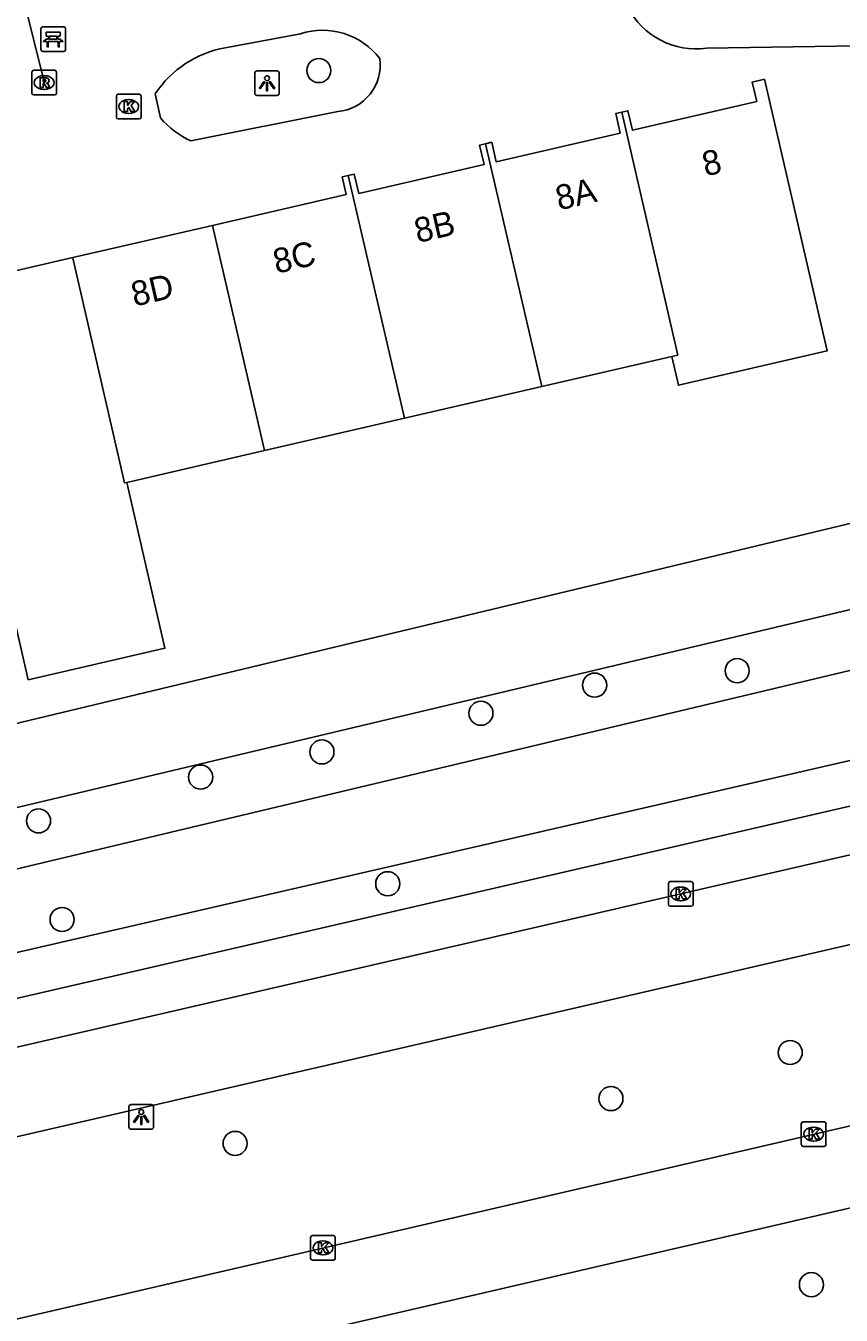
# Model space of a CAD drawing. Extents: x 156414 to 157775, y 382335 to 383765.
# Drawn here: x 157188 to 157221, y 383040.9 to 383093.2 of the extents above; entities that cross this region are included whole.
import ezdxf

# ---------------------------------------------------------------- set-up
doc = ezdxf.new("R2010")
doc.units = 0
for name, color, linetype in [('IMGEO_Bank', 7, 'Continuous'), ('IMGEO_Boom', 7, 'Continuous'), ('IMGEO_Duiker', 7, 'Continuous'), ('IMGEO_Fietspad_gesloten', 7, 'Continuous'), ('IMGEO_Grasland_agrarisch', 7, 'Continuous'), ('IMGEO_Groenvoorziening', 7, 'Continuous'), ('IMGEO_Kolk', 7, 'Continuous'), ('IMGEO_Lichtpunt', 7, 'Continuous'), ('IMGEO_Pand', 7, 'Continuous'), ('IMGEO_Pand_nummerreeks', 7, 'Continuous'), ('IMGEO_Rijbaan_regionaal_gesloten', 7, 'Continuous'), ('IMGEO_Rioolput', 7, 'Continuous'), ('IMGEO_Voetpad_open', 7, 'Continuous')]:
    doc.layers.add(name, color=color, linetype=linetype)

msp = doc.modelspace()

# ---------------------------------------------------------------- linework, layer by layer
at = {"layer": 'IMGEO_Bank'}
for p, q in [((157188.572, 383092.206), (157188.572, 383093.047)), ((157188.572, 383093.047), (157188.572, 383092.206)), ((157188.647, 383093.131), (157189.488, 383093.131)), ((157189.488, 383093.131), (157188.647, 383093.131)), ((157189.572, 383093.056), (157189.572, 383092.215)), ((157189.572, 383092.215), (157189.572, 383093.056)), ((157189.269, 383092.529), (157188.876, 383092.529)), ((157188.881, 383092.637), (157188.881, 383092.743)), ((157188.925, 383092.743), (157188.925, 383092.637)), ((157189.213, 383092.749), (157188.931, 383092.749)), ((157188.931, 383092.631), (157189.213, 383092.631)), ((157189.219, 383092.637), (157189.219, 383092.743)), ((157189.263, 383092.743), (157189.263, 383092.637)), ((157189.497, 383092.131), (157188.656, 383092.131)), ((157188.656, 383092.131), (157189.497, 383092.131))]:
    msp.add_line(p, q, dxfattribs=at)
for points in [[(157188.875, 383092.749), (157188.789, 383092.749), (157188.789, 383092.91), (157189.352, 383092.91), (157189.352, 383092.749), (157189.269, 383092.749)], [(157188.819, 383092.529), (157188.677, 383092.529), (157188.789, 383092.631), (157188.875, 383092.631)], [(157188.869, 383092.522), (157188.869, 383092.315), (157188.826, 383092.315), (157188.826, 383092.522)], [(157189.269, 383092.631), (157189.352, 383092.631), (157189.464, 383092.529), (157189.325, 383092.529)], [(157189.319, 383092.522), (157189.319, 383092.315), (157189.275, 383092.315), (157189.275, 383092.522)]]:
    msp.add_lwpolyline(points, dxfattribs=at)
for centre, radius, start, end in [((157188.65, 383093.053), 0.0779, 92.4484, 184.2845), ((157188.65, 383093.053), 0.0779, 92.4484, 184.2845), ((157189.494, 383093.053), 0.0779, 2.4484, 94.2845), ((157189.494, 383093.053), 0.0779, 2.4484, 94.2845), ((157188.819, 383092.522), 0.00671, 2.8957, 87.1043), ((157188.876, 383092.522), 0.00671, 92.8957, 177.1043), ((157188.874, 383092.742), 0.00671, 2.8957, 87.1043), ((157188.874, 383092.638), 0.00671, 272.8957, 357.1043), ((157188.931, 383092.742), 0.00671, 92.8957, 177.1043), ((157188.931, 383092.638), 0.00671, 182.8957, 267.1043), ((157189.213, 383092.742), 0.00671, 2.8957, 87.1043), ((157189.213, 383092.638), 0.00671, 272.8957, 357.1043), ((157189.27, 383092.742), 0.00671, 92.8957, 177.1043), ((157189.27, 383092.638), 0.00671, 182.8957, 267.1043), ((157189.268, 383092.522), 0.00671, 2.8957, 87.1043), ((157189.325, 383092.522), 0.00671, 92.8957, 177.1043), ((157188.65, 383092.209), 0.0779, 182.4484, 274.2845), ((157188.65, 383092.209), 0.0779, 182.4484, 274.2845), ((157189.494, 383092.209), 0.0779, 272.4484, 4.2845), ((157189.494, 383092.209), 0.0779, 272.4484, 4.2845)]:
    msp.add_arc(centre, radius, start, end, dxfattribs=at)
at = {"layer": 'IMGEO_Boom'}
for centre in [(157199.85, 383091.353), (157216.825, 383067.012), (157211.041, 383066.426), (157206.427, 383065.286), (157199.975, 383063.718), (157195.053, 383062.697), (157188.476, 383060.921), (157202.645, 383058.371), (157189.431, 383056.92), (157218.977, 383051.525), (157211.703, 383049.657), (157196.453, 383047.838), (157219.837, 383042.109)]:
    msp.add_circle(centre, 0.489, dxfattribs=at)
at = {"layer": 'IMGEO_Duiker'}
msp.add_lwpolyline([(157181.367, 383120.442), (157182.309, 383116.646), (157187.13, 383097.23), (157187.878, 383094.218), (157188.715, 383090.845)], dxfattribs=at)
at = {"layer": 'IMGEO_Fietspad_gesloten'}
for points in [[(157346.382, 383088.468), (157330.561, 383084.833), (157327.788, 383084.187), (157301.826, 383078.134), (157273.05, 383071.462), (157243.302, 383064.59), (157214.533, 383057.957), (157184.84, 383051.1), (157156.104, 383044.505), (157143.182, 383041.477)], [(157146.809, 383038.714), (157252.088, 383062.977), (157322.818, 383079.421), (157347.135, 383085.108)]]:
    msp.add_lwpolyline(points, dxfattribs=at)
at = {"layer": 'IMGEO_Grasland_agrarisch'}
for points in [[(157196.048, 383092.275), (157199.1, 383092.841)], [(157222.616, 383092.366), (157215.581, 383092.266)], [(157193.419, 383089.432), (157193.214, 383090.413)], [(157200.616, 383089.687), (157194.66, 383088.503)], [(157147.818, 383055.335), (157251.837, 383080.286)], [(157258.253, 383071.858), (157150.143, 383046.956)]]:
    msp.add_lwpolyline(points, dxfattribs=at)
for centre, radius, start, end in [((157215.15, 383095.329), 3.093, 207.0535, 278.0181), ((157200.005, 383090.07), 2.916, 37.3419, 108.0857), ((157196.802, 383088.039), 4.302, 100.0958, 146.5158), ((157200.435, 383091.584), 1.905, 275.4633, 7.6667), ((157196.221, 383091.881), 3.722, 221.1609, 245.2028)]:
    msp.add_arc(centre, radius, start, end, dxfattribs=at)
at = {"layer": 'IMGEO_Groenvoorziening'}
for points in [[(157150.693, 383052.704), (157250.749, 383076.455)], [(157251.542, 383074.197), (157151.317, 383050.338)]]:
    msp.add_lwpolyline(points, dxfattribs=at)
at = {"layer": 'IMGEO_Kolk'}
for p, q in [((157191.636, 383089.468), (157191.636, 383090.32)), ((157191.711, 383090.394), (157192.563, 383090.394)), ((157192.124, 383090.174), (157192.149, 383090.174)), ((157192.637, 383090.32), (157192.637, 383089.468)), ((157192.563, 383089.394), (157191.711, 383089.394)), ((157192.147, 383089.614), (157192.122, 383089.614)), ((157214.032, 383057.531), (157214.032, 383058.383)), ((157214.107, 383058.457), (157214.959, 383058.457)), ((157215.033, 383058.383), (157215.033, 383057.531)), ((157214.52, 383058.237), (157214.545, 383058.237)), ((157214.959, 383057.457), (157214.107, 383057.457)), ((157214.543, 383057.677), (157214.518, 383057.677)), ((157219.428, 383047.789), (157219.428, 383048.641)), ((157219.503, 383048.715), (157220.355, 383048.715)), ((157219.916, 383048.495), (157219.941, 383048.495)), ((157220.429, 383048.641), (157220.429, 383047.789)), ((157219.939, 383047.935), (157219.914, 383047.935)), ((157220.355, 383047.715), (157219.503, 383047.715)), ((157199.517, 383043.176), (157199.517, 383044.028)), ((157199.592, 383044.102), (157200.444, 383044.102)), ((157200.005, 383043.882), (157200.03, 383043.882)), ((157200.518, 383044.028), (157200.518, 383043.176)), ((157200.444, 383043.102), (157199.592, 383043.102)), ((157200.028, 383043.322), (157200.003, 383043.322))]:
    msp.add_line(p, q, dxfattribs=at)
for points in [[(157191.636, 383089.468), (157191.636, 383090.32)], [(157191.711, 383090.394), (157192.563, 383090.394)], [(157192.637, 383090.32), (157192.637, 383089.468)], [(157191.957, 383090.094), (157192.08, 383090.094), (157192.08, 383089.943), (157192.21, 383090.094), (157192.374, 383090.094), (157192.228, 383089.943), (157192.381, 383089.694), (157192.229, 383089.694), (157192.144, 383089.858), (157192.08, 383089.791), (157192.08, 383089.694), (157191.957, 383089.694), (157191.957, 383090.094)], [(157192.563, 383089.394), (157191.711, 383089.394)], [(157214.032, 383057.531), (157214.032, 383058.383)], [(157214.107, 383058.457), (157214.959, 383058.457)], [(157215.033, 383058.383), (157215.033, 383057.531)], [(157214.353, 383058.157), (157214.476, 383058.157), (157214.476, 383058.006), (157214.606, 383058.157), (157214.77, 383058.157), (157214.624, 383058.006), (157214.777, 383057.757), (157214.625, 383057.757), (157214.54, 383057.921), (157214.476, 383057.854), (157214.476, 383057.757), (157214.353, 383057.757), (157214.353, 383058.157)], [(157214.959, 383057.457), (157214.107, 383057.457)], [(157219.428, 383047.789), (157219.428, 383048.641)], [(157219.503, 383048.715), (157220.355, 383048.715)], [(157219.749, 383048.415), (157219.872, 383048.415), (157219.872, 383048.264), (157220.002, 383048.415), (157220.166, 383048.415), (157220.02, 383048.264), (157220.173, 383048.015), (157220.021, 383048.015), (157219.936, 383048.179), (157219.872, 383048.112), (157219.872, 383048.015), (157219.749, 383048.015), (157219.749, 383048.415)], [(157220.429, 383048.641), (157220.429, 383047.789)], [(157220.355, 383047.715), (157219.503, 383047.715)], [(157199.517, 383043.176), (157199.517, 383044.028)], [(157199.592, 383044.102), (157200.444, 383044.102)], [(157199.838, 383043.802), (157199.961, 383043.802), (157199.961, 383043.651), (157200.091, 383043.802), (157200.255, 383043.802), (157200.109, 383043.651), (157200.262, 383043.402), (157200.11, 383043.402), (157200.025, 383043.566), (157199.961, 383043.499), (157199.961, 383043.402), (157199.838, 383043.402), (157199.838, 383043.802)], [(157200.518, 383044.028), (157200.518, 383043.176)], [(157200.444, 383043.102), (157199.592, 383043.102)]]:
    msp.add_lwpolyline(points, dxfattribs=at)
for centre, start, end in [((157191.713, 383090.318), 91.552, 178.448), ((157191.713, 383090.318), 91.552, 178.448), ((157192.561, 383090.318), 1.552, 88.448), ((157192.561, 383090.318), 1.552, 88.448), ((157191.713, 383089.47), 181.552, 268.448), ((157191.713, 383089.47), 181.552, 268.448), ((157192.561, 383089.47), 271.552, 358.448), ((157192.561, 383089.47), 271.552, 358.448), ((157214.109, 383058.381), 91.552, 178.448), ((157214.109, 383058.381), 91.552, 178.448), ((157214.957, 383058.381), 1.552, 88.448), ((157214.957, 383058.381), 1.552, 88.448), ((157214.109, 383057.533), 181.552, 268.448), ((157214.109, 383057.533), 181.552, 268.448), ((157214.957, 383057.533), 271.552, 358.448), ((157214.957, 383057.533), 271.552, 358.448), ((157219.505, 383048.639), 91.552, 178.448), ((157219.505, 383048.639), 91.552, 178.448), ((157220.353, 383048.639), 1.552, 88.448), ((157220.353, 383048.639), 1.552, 88.448), ((157219.505, 383047.791), 181.552, 268.448), ((157219.505, 383047.791), 181.552, 268.448), ((157220.353, 383047.791), 271.552, 358.448), ((157220.353, 383047.791), 271.552, 358.448), ((157199.594, 383044.026), 91.552, 178.448), ((157199.594, 383044.026), 91.552, 178.448), ((157200.442, 383044.026), 1.552, 88.448), ((157200.442, 383044.026), 1.552, 88.448), ((157199.594, 383043.178), 181.552, 268.448), ((157199.594, 383043.178), 181.552, 268.448), ((157200.442, 383043.178), 271.552, 358.448), ((157200.442, 383043.178), 271.552, 358.448)]:
    msp.add_arc(centre, 0.0765, start, end, dxfattribs=at)
for centre, major_axis, ratio, start_param, end_param in [((157192.123, 383089.894), (-0.387, 0.002), 0.722429, 4.712389, 7.853982), ((157192.148, 383089.894), (-0.39, 0.002), 0.717154, 1.570796, 4.712389), ((157214.519, 383057.957), (-0.387, 0.002), 0.722429, 4.712389, 7.853982), ((157214.544, 383057.957), (-0.39, 0.002), 0.717154, 1.570796, 4.712389), ((157219.915, 383048.215), (-0.387, 0.002), 0.722429, 4.712389, 7.853982), ((157219.94, 383048.215), (-0.39, 0.002), 0.717154, 1.570796, 4.712389), ((157200.004, 383043.602), (-0.387, 0.002), 0.722429, 4.712389, 7.853982), ((157200.029, 383043.602), (-0.39, 0.002), 0.717154, 1.570796, 4.712389)]:
    msp.add_ellipse(centre, major_axis=major_axis, ratio=ratio, start_param=start_param, end_param=end_param, dxfattribs=at)
at = {"layer": 'IMGEO_Lichtpunt'}
for p, q in [((157197.25, 383091.244), (157197.25, 383090.437)), ((157197.25, 383091.244), (157197.25, 383090.437)), ((157198.152, 383091.339), (157197.344, 383091.339)), ((157198.152, 383091.339), (157197.344, 383091.339)), ((157198.246, 383090.437), (157198.246, 383091.244)), ((157198.246, 383090.437), (157198.246, 383091.244)), ((157197.344, 383090.343), (157198.152, 383090.343)), ((157197.344, 383090.343), (157198.152, 383090.343)), ((157193.047, 383049.411), (157192.239, 383049.411)), ((157193.047, 383049.411), (157192.239, 383049.411)), ((157192.145, 383049.316), (157192.145, 383048.509)), ((157192.145, 383049.316), (157192.145, 383048.509)), ((157193.141, 383048.509), (157193.141, 383049.316)), ((157193.141, 383048.509), (157193.141, 383049.316)), ((157192.239, 383048.415), (157193.047, 383048.415)), ((157192.239, 383048.415), (157193.047, 383048.415))]:
    msp.add_line(p, q, dxfattribs=at)
for points in [[(157197.624, 383090.908), (157197.663, 383090.88), (157197.475, 383090.618), (157197.437, 383090.645), (157197.624, 383090.908)], [(157197.726, 383090.86), (157197.773, 383090.86), (157197.773, 383090.538), (157197.726, 383090.538), (157197.726, 383090.86)], [(157197.836, 383090.88), (157197.874, 383090.907), (157198.061, 383090.645), (157198.022, 383090.617), (157197.836, 383090.88)], [(157192.519, 383048.98), (157192.558, 383048.952), (157192.37, 383048.69), (157192.332, 383048.717), (157192.519, 383048.98)], [(157192.621, 383048.932), (157192.668, 383048.932), (157192.668, 383048.61), (157192.621, 383048.61), (157192.621, 383048.932)], [(157192.731, 383048.952), (157192.769, 383048.979), (157192.956, 383048.717), (157192.917, 383048.689), (157192.731, 383048.952)]]:
    msp.add_lwpolyline(points, dxfattribs=at)
for centre in [(157197.749, 383091.042), (157192.644, 383049.114)]:
    msp.add_circle(centre, 0.0994, dxfattribs=at)
for centre, start, end in [((157197.344, 383091.244), 90, 180), ((157197.344, 383091.244), 90, 180), ((157198.152, 383091.244), 0, 90), ((157198.152, 383091.244), 0, 90), ((157197.344, 383090.437), 180, 270), ((157197.344, 383090.437), 180, 270), ((157198.152, 383090.437), 270, 0), ((157198.152, 383090.437), 270, 360), ((157192.239, 383049.316), 90, 180), ((157192.239, 383049.316), 90, 180), ((157193.047, 383049.316), 0, 90), ((157193.047, 383049.316), 0, 90), ((157192.239, 383048.509), 180, 270), ((157192.239, 383048.509), 180, 270), ((157193.047, 383048.509), 270, 0), ((157193.047, 383048.509), 270, 360)]:
    msp.add_arc(centre, 0.0946, start, end, dxfattribs=at)
at = {"layer": 'IMGEO_Pand'}
for points in [[(157212.144, 383089.664), (157212.391, 383089.721), (157212.573, 383088.936), (157217.619, 383090.103), (157217.438, 383090.888), (157217.929, 383091.002), (157220.474, 383079.984), (157214.444, 383078.587), (157214.177, 383079.759)], [(157206.617, 383088.386), (157206.863, 383088.443), (157207.045, 383087.657), (157212.078, 383088.821), (157211.896, 383089.607), (157212.144, 383089.664)], [(157214.177, 383079.759), (157214.412, 383079.813), (157212.144, 383089.664)], [(157201.044, 383087.097), (157201.29, 383087.154), (157201.472, 383086.369), (157206.552, 383087.543), (157206.37, 383088.329), (157206.617, 383088.386)], [(157208.894, 383078.538), (157206.617, 383088.386)], [(157195.535, 383085.076), (157200.963, 383086.329), (157200.798, 383087.04), (157201.044, 383087.097)], [(157201.044, 383087.097), (157203.325, 383077.251)], [(157189.861, 383083.766), (157195.535, 383085.076)], [(157195.535, 383085.076), (157197.644, 383075.938)], [(157184.491, 383082.526), (157189.861, 383083.766)], [(157189.861, 383083.766), (157189.877, 383083.697), (157191.97, 383074.627), (157192.053, 383074.646)], [(157214.177, 383079.759), (157208.894, 383078.538)], [(157208.894, 383078.538), (157203.325, 383077.251)], [(157203.325, 383077.251), (157197.644, 383075.938)], [(157192.053, 383074.646), (157193.606, 383067.925), (157188.061, 383066.643), (157185.955, 383075.782)], [(157197.644, 383075.938), (157192.053, 383074.646)]]:
    msp.add_lwpolyline(points, dxfattribs=at)
at = {"layer": 'IMGEO_Rijbaan_regionaal_gesloten'}
for points in [[(157150.615, 383032.201), (157153.136, 383032.737), (157250.826, 383055.368), (157295.594, 383067.589), (157303.756, 383069.649), (157324.8, 383074.573), (157347.885, 383079.898)], [(157349.498, 383073.507), (157325.583, 383068.017), (157303.131, 383062.83), (157247.292, 383051.212), (157175.196, 383034.518), (157151.323, 383029.012)]]:
    msp.add_lwpolyline(points, dxfattribs=at)
at = {"layer": 'IMGEO_Rioolput'}
for p, q in [((157188.204, 383090.439), (157188.204, 383091.291)), ((157188.279, 383091.365), (157189.131, 383091.365)), ((157189.205, 383091.291), (157189.205, 383090.439)), ((157188.692, 383091.145), (157188.717, 383091.145)), ((157189.131, 383090.365), (157188.279, 383090.365)), ((157188.715, 383090.585), (157188.69, 383090.585))]:
    msp.add_line(p, q, dxfattribs=at)
for points in [[(157188.204, 383090.439), (157188.204, 383091.291)], [(157188.279, 383091.365), (157189.131, 383091.365)], [(157189.205, 383091.291), (157189.205, 383090.439)], [(157188.793, 383091.063), (157188.541, 383091.065), (157188.541, 383090.665)], [(157188.541, 383090.665), (157188.665, 383090.665), (157188.665, 383090.827), (157188.676, 383090.827)], [(157188.719, 383090.984), (157188.665, 383090.984), (157188.665, 383090.903)], [(157188.665, 383090.903), (157188.717, 383090.903)], [(157188.723, 383090.798), (157188.794, 383090.665), (157188.934, 383090.665), (157188.869, 383090.791)], [(157189.131, 383090.365), (157188.279, 383090.365)]]:
    msp.add_lwpolyline(points, dxfattribs=at)
for centre, radius, start, end in [((157188.281, 383091.289), 0.0765, 91.552, 178.448), ((157188.281, 383091.289), 0.0765, 91.552, 178.448), ((157189.129, 383091.289), 0.0765, 1.552, 88.448), ((157189.129, 383091.289), 0.0765, 1.552, 88.448), ((157188.675, 383090.774), 0.0533, 26.0293, 88.6989), ((157188.701, 383091.092), 0.19, 274.7715, 282.9687), ((157188.725, 383090.888), 0.0964, 77.0061, 93.1865), ((157188.739, 383090.945), 0.0378, 276.6634, 79.6772), ((157188.792, 383090.953), 0.109, 350.3612, 89.416), ((157188.79, 383090.953), 0.112, 277.5842, 350.9817), ((157188.774, 383090.738), 0.108, 29.5134, 73.7905), ((157188.281, 383090.441), 0.0765, 181.552, 268.448), ((157188.281, 383090.441), 0.0765, 181.552, 268.448), ((157189.129, 383090.441), 0.0765, 271.552, 358.448), ((157189.129, 383090.441), 0.0765, 271.552, 358.448)]:
    msp.add_arc(centre, radius, start, end, dxfattribs=at)
for centre, major_axis, ratio, start_param, end_param in [((157188.691, 383090.865), (-0.387, 0.002), 0.722429, 4.712389, 7.853982), ((157188.716, 383090.865), (-0.39, 0.002), 0.717154, 1.570796, 4.712389)]:
    msp.add_ellipse(centre, major_axis=major_axis, ratio=ratio, start_param=start_param, end_param=end_param, dxfattribs=at)
at = {"layer": 'IMGEO_Voetpad_open'}
msp.add_lwpolyline([(157143.371, 383043.516), (157237.399, 383065.213), (157314.285, 383083.041), (157346.085, 383090.397)], dxfattribs=at)

# ---------------------------------------------------------------- texts
at = {"layer": 'IMGEO_Pand_nummerreeks'}
for s, rotation, p in [('8', 13.0233, (157215.538, 383087.056)), ('8A', 13.0233, (157209.59, 383085.679)), ('8B', 13.0119, (157203.857, 383084.354)), ('8C', 13.0004, (157198.128, 383083.108)), ('8D', 13.0004, (157192.367, 383081.778)), ('8D', 13.0004, (157192.367, 383081.778))]:
    msp.add_text(s, height=1, rotation=rotation, dxfattribs=at).set_placement(p)

doc.saveas('drawing.dxf')
